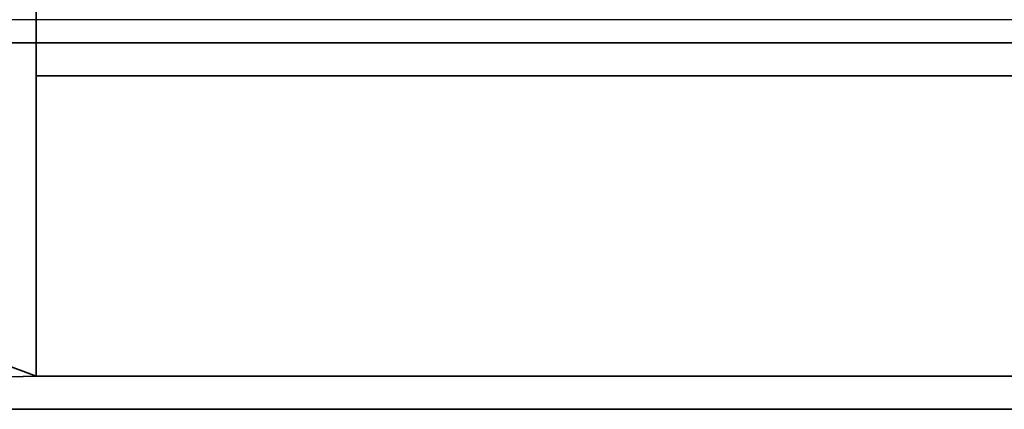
# Model space of a CAD drawing. Header units: millimetres. Extents: x -508 to 6708, y -110 to 248.
# Tile 582 of 656: x 1167 to 1197, y -37 to -25. Entities that reach past the tile are written whole.
import ezdxf

# ---------------------------------------------------------------- set-up
doc = ezdxf.new("R2010")
doc.units = ezdxf.units.MM
doc.layers.add('151', color=7, linetype='Continuous', true_color=0xffffff)

# ---------------------------------------------------------------- blocks, each defined once
blk = doc.blocks.new('UG_SURFACE_034')
at = {"layer": '151', "color": 252, "linetype": 'Continuous', "lineweight": 35}
for points in [[(1141, -26, 2017), (1859, -26, 2017), (1859, 0, 2017), (1141, 0, 2017)], [(1832, -3, 88), (1832, -36.1, 88), (1168, -36.1, 88), (1168, -3, 88)], [(1168, -3, 88), (1168, -36.1, 88), (1168, -22.5, 30.5), (1168, -9, 30.5)], [(1168, -3, 2016), (1832, -3, 2016), (1832, -27, 2016), (1168, -27, 2016)], [(1168, -36.1, 1990), (1168, -3, 1990), (1168, -3, 2016), (1168, -27, 2016)], [(1168, -3, 1990), (1168, -36.1, 1990), (1832, -36.1, 1990), (1832, -3, 1990)], [(1141, -26), (1141, -22.5), (1168, -22.5), (1168, -36.1)], [(1168, -36.1, 88), (1168, -36.1), (1168, -22.5), (1168, -22.5, 30.5)], [(1168, -36.1), (1128, -37.1), (1128, -26), (1141, -26)], [(1128, -26, 2030), (1872, -26, 2030), (1859, -26, 2017), (1141, -26, 2017)], [(1872, -39.1, 2030), (1872, -26, 2030), (1128, -26, 2030), (1128, -39.1, 2030)], [(1168, -27, 2016), (1832, -27, 2016), (1832, -27, 2029), (1168, -27, 2029)], [(1168, -27, 2016), (1168, -27, 2029), (1168, -36.1, 2029), (1168, -36.1, 1990)], [(1832, -36.1, 2029), (1168, -36.1, 2029), (1168, -27, 2029), (1832, -27, 2029)], [(1872, -37.1), (1128, -37.1), (1168, -36.1), (1832, -36.1)], [(1168, -36.1), (1168, -36.1, 88), (1832, -36.1, 88), (1832, -36.1)], [(1168, -36.1, 1990), (1168, -36.1, 2029), (1832, -36.1, 2029), (1832, -36.1, 1990)], [(1128, -39.1, 2), (1128, -37.1), (1872, -37.1), (1872, -39.1, 2)]]:
    blk.add_3dface(points, dxfattribs=at)
blk = doc.blocks.new('UG_SURFACE_035')
at = {"layer": '151', "color": 41, "linetype": 'Continuous', "lineweight": 35}
for points in [[(1168, -3, 88), (1168, -36.1, 88), (1832, -36.1, 88), (1832, -3, 88)], [(1168, -9, 30.5), (1168, -22.5, 30.5), (1168, -36.1, 88), (1168, -3, 88)], [(1168, -22.5), (1832, -22.5), (1832, -36.1), (1168, -36.1)], [(1168, -22.5, 30.5), (1168, -22.5), (1168, -36.1), (1168, -36.1, 88)], [(1168, -36.1), (1832, -36.1), (1832, -36.1, 88), (1168, -36.1, 88)]]:
    blk.add_3dface(points, dxfattribs=at)
blk = doc.blocks.new('UG_SURFACE_036')
at = {"layer": '151', "color": 41, "linetype": 'Continuous', "lineweight": 35}
for points in [[(1832, -3, 1990), (1832, -36.1, 1990), (1168, -36.1, 1990), (1168, -3, 1990)], [(1168, -27, 2016), (1168, -3, 2016), (1168, -3, 1990), (1168, -36.1, 1990)], [(1832, -3, 2016), (1168, -3, 2016), (1168, -27, 2016), (1832, -27, 2016)], [(1168, -36.1, 1990), (1168, -36.1, 2029), (1168, -27, 2029), (1168, -27, 2016)], [(1832, -27, 2016), (1168, -27, 2016), (1168, -27, 2029), (1832, -27, 2029)], [(1832, -27, 2029), (1168, -27, 2029), (1168, -36.1, 2029), (1832, -36.1, 2029)], [(1832, -36.1, 2029), (1168, -36.1, 2029), (1168, -36.1, 1990), (1832, -36.1, 1990)]]:
    blk.add_3dface(points, dxfattribs=at)

msp = doc.modelspace()

# ---------------------------------------------------------------- linework, layer by layer
at = {"layer": '151', "color": 253, "linetype": 'Continuous', "lineweight": -3}
for p, q in [((1168, -36.1, 1990), (1168, -3, 1990)), ((1168, -3, 2016), (1168, -27, 2016)), ((1168, -36.1, 88), (1168, -3, 88)), ((1168, -3, 2016), (1168, -27, 2016)), ((1168, -36.1, 88), (1168, -3, 88)), ((1168, -36.1, 1990), (1168, -3, 1990)), ((1168, -36.1), (1168, -22.5)), ((1168, -22.5), (1168, -36.1)), ((1914.92, -25.3, 2072.17), (1085.08, -25.3, 2072.17)), ((1866.08, -25.3, 2023.33), (1133.92, -25.3, 2023.33)), ((1128, -26, 2030), (1872, -26, 2030)), ((1141, -26, 2017), (1859, -26, 2017)), ((1168, -27, 2029), (1168, -36.1, 2029)), ((1832, -27, 2029), (1168, -27, 2029)), ((1832, -27, 2016), (1168, -27, 2016)), ((1168, -27, 2029), (1168, -36.1, 2029)), ((1168, -27, 2016), (1168, -27, 2029)), ((1168, -27, 2016), (1168, -27, 2029)), ((1832, -27, 2029), (1168, -27, 2029)), ((1832, -27, 2016), (1168, -27, 2016)), ((1832, -36.1, 88), (1168, -36.1, 88)), ((1832, -36.1, 1990), (1168, -36.1, 1990)), ((1168, -36.1, 2029), (1832, -36.1, 2029)), ((1168, -36.1, 1990), (1168, -36.1, 2029)), ((1168, -36.1, 88), (1168, -36.1)), ((1168, -36.1), (1832, -36.1)), ((1168, -36.1, 1990), (1168, -36.1, 2029)), ((1832, -36.1), (1168, -36.1)), ((1168, -36.1), (1168, -36.1, 88)), ((1832, -36.1, 1990), (1168, -36.1, 1990)), ((1832, -36.1, 2029), (1168, -36.1, 2029)), ((1168, -36.1, 88), (1832, -36.1, 88))]:
    msp.add_line(p, q, dxfattribs=at)

# ---------------------------------------------------------------- block references
for name in ['UG_SURFACE_034', 'UG_SURFACE_035', 'UG_SURFACE_036']:
    msp.add_blockref(name, (0, 0), dxfattribs=at)

doc.saveas('drawing.dxf')
